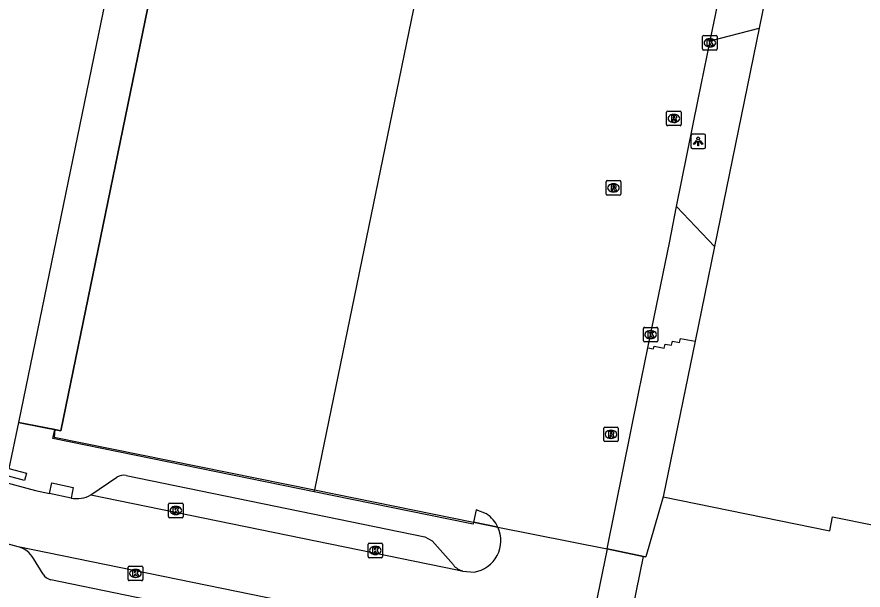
# Model space of a CAD drawing. Extents: x 157692 to 159670, y 381454 to 383289.
# Drawn here: x 158244.4 to 158302.7, y 382767.5 to 382807 of the extents above; entities that cross this region are included whole.
import ezdxf

# ---------------------------------------------------------------- set-up
doc = ezdxf.new("R2010")
doc.units = 0
for name, color, linetype in [('IMGEO_Hek', 7, 'Continuous'), ('IMGEO_Kolk', 7, 'Continuous'), ('IMGEO_Lichtpunt', 7, 'Continuous'), ('IMGEO_Muur', 7, 'Continuous'), ('IMGEO_Pand', 7, 'Continuous'), ('IMGEO_Pand_overbouw', 7, 'Continuous'), ('IMGEO_Parkeervlak_open', 7, 'Continuous'), ('IMGEO_Rijbaan_lokaal_gesloten', 7, 'Continuous'), ('IMGEO_Rijbaan_lokaal_open', 7, 'Continuous'), ('IMGEO_Rioolput', 7, 'Continuous'), ('IMGEO_Voetpad_open', 7, 'Continuous')]:
    doc.layers.add(name, color=color, linetype=linetype)

msp = doc.modelspace()

# ---------------------------------------------------------------- linework, layer by layer
at = {"layer": 'IMGEO_Hek'}
for points in [[(158288.95, 382773.885), (158287.758, 382769.742)], [(158275.882, 382772.13), (158277.56, 382771.798)], [(158277.56, 382771.798), (158285.091, 382770.306)], [(158285.091, 382770.306), (158287.597, 382769.777)], [(158287.597, 382769.777), (158287.758, 382769.742)]]:
    msp.add_lwpolyline(points, dxfattribs=at)
at = {"layer": 'IMGEO_Kolk'}
for p, q in [((158291.661, 382804.747), (158291.661, 382805.599)), ((158291.736, 382805.673), (158292.588, 382805.673)), ((158292.149, 382805.453), (158292.174, 382805.453)), ((158292.662, 382805.599), (158292.662, 382804.747)), ((158292.588, 382804.673), (158291.736, 382804.673)), ((158292.172, 382804.893), (158292.147, 382804.893)), ((158287.579, 382784.641), (158287.579, 382785.493)), ((158287.654, 382785.567), (158288.506, 382785.567)), ((158288.58, 382785.493), (158288.58, 382784.641)), ((158288.067, 382785.347), (158288.092, 382785.347)), ((158288.506, 382784.567), (158287.654, 382784.567)), ((158288.09, 382784.787), (158288.065, 382784.787)), ((158254.886, 382772.522), (158254.886, 382773.374)), ((158254.961, 382773.448), (158255.813, 382773.448)), ((158255.374, 382773.228), (158255.399, 382773.228)), ((158255.887, 382773.374), (158255.887, 382772.522)), ((158255.397, 382772.668), (158255.372, 382772.668)), ((158255.813, 382772.448), (158254.961, 382772.448)), ((158268.622, 382769.767), (158268.622, 382770.619)), ((158268.697, 382770.693), (158269.549, 382770.693)), ((158269.11, 382770.473), (158269.135, 382770.473)), ((158269.623, 382770.619), (158269.623, 382769.767)), ((158269.549, 382769.693), (158268.697, 382769.693)), ((158269.133, 382769.913), (158269.108, 382769.913)), ((158252.176, 382769.111), (158253.028, 382769.111)), ((158252.101, 382768.185), (158252.101, 382769.037)), ((158252.589, 382768.891), (158252.614, 382768.891)), ((158253.102, 382769.037), (158253.102, 382768.185)), ((158253.028, 382768.111), (158252.176, 382768.111)), ((158252.612, 382768.331), (158252.587, 382768.331))]:
    msp.add_line(p, q, dxfattribs=at)
for points in [[(158291.661, 382804.747), (158291.661, 382805.599)], [(158291.736, 382805.673), (158292.588, 382805.673)], [(158291.982, 382805.373), (158292.105, 382805.373), (158292.105, 382805.222), (158292.235, 382805.373), (158292.399, 382805.373), (158292.253, 382805.222), (158292.406, 382804.973), (158292.254, 382804.973), (158292.169, 382805.137), (158292.105, 382805.07), (158292.105, 382804.973), (158291.982, 382804.973), (158291.982, 382805.373)], [(158292.662, 382805.599), (158292.662, 382804.747)], [(158292.588, 382804.673), (158291.736, 382804.673)], [(158287.579, 382784.641), (158287.579, 382785.493)], [(158287.654, 382785.567), (158288.506, 382785.567)], [(158288.58, 382785.493), (158288.58, 382784.641)], [(158287.9, 382785.267), (158288.023, 382785.267), (158288.023, 382785.116), (158288.153, 382785.267), (158288.317, 382785.267), (158288.171, 382785.116), (158288.324, 382784.867), (158288.172, 382784.867), (158288.087, 382785.031), (158288.023, 382784.964), (158288.023, 382784.867), (158287.9, 382784.867), (158287.9, 382785.267)], [(158288.506, 382784.567), (158287.654, 382784.567)], [(158254.886, 382772.522), (158254.886, 382773.374)], [(158254.961, 382773.448), (158255.813, 382773.448)], [(158255.207, 382773.148), (158255.33, 382773.148), (158255.33, 382772.997), (158255.46, 382773.148), (158255.624, 382773.148), (158255.478, 382772.997), (158255.631, 382772.748), (158255.479, 382772.748), (158255.394, 382772.912), (158255.33, 382772.845), (158255.33, 382772.748), (158255.207, 382772.748), (158255.207, 382773.148)], [(158255.887, 382773.374), (158255.887, 382772.522)], [(158255.813, 382772.448), (158254.961, 382772.448)], [(158268.622, 382769.767), (158268.622, 382770.619)], [(158268.697, 382770.693), (158269.549, 382770.693)], [(158268.943, 382770.393), (158269.066, 382770.393), (158269.066, 382770.242), (158269.196, 382770.393), (158269.36, 382770.393), (158269.214, 382770.242), (158269.367, 382769.993), (158269.215, 382769.993), (158269.13, 382770.157), (158269.066, 382770.09), (158269.066, 382769.993), (158268.943, 382769.993), (158268.943, 382770.393)], [(158269.623, 382770.619), (158269.623, 382769.767)], [(158269.549, 382769.693), (158268.697, 382769.693)], [(158252.176, 382769.111), (158253.028, 382769.111)], [(158252.101, 382768.185), (158252.101, 382769.037)], [(158252.422, 382768.811), (158252.545, 382768.811), (158252.545, 382768.66), (158252.675, 382768.811), (158252.839, 382768.811), (158252.693, 382768.66), (158252.846, 382768.411), (158252.694, 382768.411), (158252.609, 382768.575), (158252.545, 382768.508), (158252.545, 382768.411), (158252.422, 382768.411), (158252.422, 382768.811)], [(158253.102, 382769.037), (158253.102, 382768.185)], [(158253.028, 382768.111), (158252.176, 382768.111)]]:
    msp.add_lwpolyline(points, dxfattribs=at)
for centre, start, end in [((158291.738, 382805.597), 91.55205, 178.44795), ((158291.738, 382805.597), 91.55205, 178.44795), ((158292.586, 382805.597), 1.55205, 88.44795), ((158292.586, 382805.597), 1.55205, 88.44795), ((158291.738, 382804.749), 181.55205, 268.44795), ((158291.738, 382804.749), 181.55205, 268.44795), ((158292.586, 382804.749), 271.55205, 358.44795), ((158292.586, 382804.749), 271.55205, 358.44795), ((158287.656, 382785.491), 91.55205, 178.44795), ((158287.656, 382785.491), 91.55205, 178.44795), ((158288.504, 382785.491), 1.55205, 88.44795), ((158288.504, 382785.491), 1.55205, 88.44795), ((158287.656, 382784.643), 181.55205, 268.44795), ((158287.656, 382784.643), 181.55205, 268.44795), ((158288.504, 382784.643), 271.55205, 358.44795), ((158288.504, 382784.643), 271.55205, 358.44795), ((158254.963, 382773.372), 91.55205, 178.44795), ((158254.963, 382773.372), 91.55205, 178.44795), ((158255.811, 382773.372), 1.55205, 88.44795), ((158255.811, 382773.372), 1.55205, 88.44795), ((158254.963, 382772.524), 181.55205, 268.44795), ((158254.963, 382772.524), 181.55205, 268.44795), ((158255.811, 382772.524), 271.55205, 358.44795), ((158255.811, 382772.524), 271.55205, 358.44795), ((158268.699, 382770.617), 91.55205, 178.44795), ((158268.699, 382770.617), 91.55205, 178.44795), ((158269.547, 382770.617), 1.55205, 88.44795), ((158269.547, 382770.617), 1.55205, 88.44795), ((158268.699, 382769.769), 181.55205, 268.44795), ((158268.699, 382769.769), 181.55205, 268.44795), ((158269.547, 382769.769), 271.55205, 358.44795), ((158269.547, 382769.769), 271.55205, 358.44795), ((158252.178, 382769.035), 91.55205, 178.44795), ((158252.178, 382769.035), 91.55205, 178.44795), ((158253.026, 382769.035), 1.55205, 88.44795), ((158253.026, 382769.035), 1.55205, 88.44795), ((158252.178, 382768.187), 181.55205, 268.44795), ((158252.178, 382768.187), 181.55205, 268.44795), ((158253.026, 382768.187), 271.55205, 358.44795), ((158253.026, 382768.187), 271.55205, 358.44795)]:
    msp.add_arc(centre, 0.0765, start, end, dxfattribs=at)
for centre, major_axis, ratio, start_param, end_param in [((158292.148, 382805.173), (-0.387, 0.002), 0.722429, 4.712389, 7.853982), ((158292.173, 382805.173), (-0.39, 0.002), 0.717154, 1.570796, 4.712389), ((158288.066, 382785.067), (-0.387, 0.002), 0.722429, 4.712389, 7.853982), ((158288.091, 382785.067), (-0.39, 0.002), 0.717154, 1.570796, 4.712389), ((158255.373, 382772.948), (-0.387, 0.002), 0.722429, 4.712389, 7.853982), ((158255.398, 382772.948), (-0.39, 0.002), 0.717154, 1.570796, 4.712389), ((158269.109, 382770.193), (-0.387, 0.002), 0.722429, 4.712389, 7.853982), ((158269.134, 382770.193), (-0.39, 0.002), 0.717154, 1.570796, 4.712389), ((158252.588, 382768.611), (-0.387, 0.002), 0.722429, 4.712389, 7.853982), ((158252.613, 382768.611), (-0.39, 0.002), 0.717154, 1.570796, 4.712389)]:
    msp.add_ellipse(centre, major_axis=major_axis, ratio=ratio, start_param=start_param, end_param=end_param, dxfattribs=at)
at = {"layer": 'IMGEO_Lichtpunt'}
for p, q in [((158290.856, 382798.786), (158290.856, 382797.979)), ((158290.856, 382798.786), (158290.856, 382797.979)), ((158291.758, 382798.881), (158290.95, 382798.881)), ((158291.758, 382798.881), (158290.95, 382798.881)), ((158291.852, 382797.979), (158291.852, 382798.786)), ((158291.852, 382797.979), (158291.852, 382798.786)), ((158290.95, 382797.885), (158291.758, 382797.885)), ((158290.95, 382797.885), (158291.758, 382797.885))]:
    msp.add_line(p, q, dxfattribs=at)
for points in [[(158291.23, 382798.45), (158291.269, 382798.422), (158291.081, 382798.16), (158291.043, 382798.187), (158291.23, 382798.45)], [(158291.332, 382798.402), (158291.379, 382798.402), (158291.379, 382798.08), (158291.332, 382798.08), (158291.332, 382798.402)], [(158291.442, 382798.422), (158291.48, 382798.449), (158291.667, 382798.187), (158291.628, 382798.159), (158291.442, 382798.422)]]:
    msp.add_lwpolyline(points, dxfattribs=at)
msp.add_circle((158291.355, 382798.584), 0.0994, dxfattribs=at)
for centre, start, end in [((158290.95, 382798.786), 90, 180), ((158290.95, 382798.786), 90, 180), ((158291.758, 382798.786), 0, 90), ((158291.758, 382798.786), 0, 90), ((158290.95, 382797.979), 180, 270), ((158290.95, 382797.979), 180, 270), ((158291.758, 382797.979), 270, 0), ((158291.758, 382797.979), 270, 360)]:
    msp.add_arc(centre, 0.0946, start, end, dxfattribs=at)
at = {"layer": 'IMGEO_Muur'}
for points in [[(158264.901, 382774.236), (158246.917, 382777.916), (158247.04, 382778.518)], [(158247.04, 382778.518), (158247.008, 382778.004), (158264.926, 382774.359)], [(158264.901, 382774.236), (158264.926, 382774.359)], [(158264.926, 382774.359), (158275.882, 382772.13)], [(158275.882, 382772.13), (158275.849, 382772.006), (158275.508, 382772.065), (158264.901, 382774.236)]]:
    msp.add_lwpolyline(points, dxfattribs=at)
at = {"layer": 'IMGEO_Pand'}
for points in [[(158253.45, 382822.321), (158244.537, 382779.018)], [(158244.537, 382779.018), (158243.882, 382775.836), (158245.101, 382775.518), (158244.971, 382775.019), (158229.866, 382779.104), (158230.532, 382782.482), (158203.138, 382788.103), (158197.657, 382789.345), (158192.235, 382790.763), (158186.853, 382792.354), (158181.395, 382794.161), (158180.601, 382794.438), (158180.702, 382794.926), (158181.486, 382794.763), (158181.89, 382796.739), (158185.9, 382816.356), (158185.179, 382816.504)], [(158296.795, 382812.295), (158295.545, 382806.175)], [(158295.545, 382806.175), (158292.473, 382791.134)], [(158292.473, 382791.134), (158291.143, 382784.62)], [(158291.143, 382784.62), (158288.95, 382773.885)], [(158288.95, 382773.885), (158300.414, 382771.544), (158300.613, 382772.514), (158303.562, 382771.912), (158303.363, 382770.942), (158340.943, 382763.265), (158345.531, 382762.328)]]:
    msp.add_lwpolyline(points, dxfattribs=at)
at = {"layer": 'IMGEO_Pand_overbouw'}
msp.add_lwpolyline([(158244.537, 382779.018), (158247.455, 382778.435), (158256.347, 382821.712), (158253.45, 382822.321)], close=True, dxfattribs=at)
at = {"layer": 'IMGEO_Parkeervlak_open'}
for points in [[(158249.539, 382774.019), (158251.324, 382775.247)], [(158251.962, 382775.356), (158272.541, 382771.134), (158273.043, 382770.851), (158274.497, 382769.196)]]:
    msp.add_lwpolyline(points, dxfattribs=at)
for centre, radius, start, end in [((158251.801, 382774.377), 0.992, 80.66218, 118.72817), ((158275.384, 382769.857), 1.106, 216.69558, 257.72744)]:
    msp.add_arc(centre, radius, start, end, dxfattribs=at)
at = {"layer": 'IMGEO_Rijbaan_lokaal_gesloten'}
msp.add_arc((158355.405, 383202.561), 452.248, 253.30257, 258.00905, dxfattribs=at)
at = {"layer": 'IMGEO_Rijbaan_lokaal_open'}
for points in [[(158273.992, 382818.478), (158264.926, 382774.359)], [(158292.189, 382805.313), (158294.015, 382814.207)], [(158292.189, 382805.313), (158295.545, 382806.175)], [(158289.872, 382793.886), (158291.357, 382801.257), (158292.189, 382805.313)], [(158287.894, 382784.161), (158289.369, 382791.389), (158289.872, 382793.886)], [(158292.473, 382791.134), (158289.872, 382793.886)], [(158179.985, 382792.666), (158197.22, 382787.5), (158229.096, 382778.81), (158245.717, 382774.327), (158246.692, 382774.123)], [(158244.525, 382770.452), (158196.142, 382783.579), (158176.093, 382789.592)], [(158287.894, 382784.161), (158288.281, 382784.084), (158288.328, 382784.279), (158289.021, 382784.131), (158289.082, 382784.405), (158289.514, 382784.332), (158289.597, 382784.62), (158290.067, 382784.521), (158290.126, 382784.796), (158291.143, 382784.62)], [(158285.091, 382770.306), (158287.273, 382781.12), (158287.894, 382784.161)], [(158248.164, 382773.806), (158246.692, 382774.123)], [(158249.539, 382774.019), (158274.757, 382768.856), (158275.149, 382768.776)], [(158276.777, 382772.707), (158276.059, 382772.999), (158275.882, 382772.13)], [(158277.56, 382771.798), (158285.091, 382770.306)], [(158271.562, 382764.916), (158244.525, 382770.452)], [(158285.091, 382770.306), (158283.095, 382760.586)], [(158275.149, 382768.776), (158275.924, 382768.704)]]:
    msp.add_lwpolyline(points, dxfattribs=at)
for centre, radius, start, end in [((158248.565, 382775.763), 1.998, 258.42905, 299.18224), ((158275.599, 382770.9), 2.157, 24.59412, 56.88819), ((158275.578, 382770.867), 2.19, 279.09555, 25.16778)]:
    msp.add_arc(centre, radius, start, end, dxfattribs=at)
at = {"layer": 'IMGEO_Rioolput'}
for p, q in [((158289.182, 382799.538), (158289.182, 382800.39)), ((158289.257, 382800.464), (158290.109, 382800.464)), ((158289.67, 382800.244), (158289.695, 382800.244)), ((158290.183, 382800.39), (158290.183, 382799.538)), ((158290.109, 382799.464), (158289.257, 382799.464)), ((158289.693, 382799.684), (158289.668, 382799.684)), ((158285.017, 382794.752), (158285.017, 382795.604)), ((158285.092, 382795.678), (158285.944, 382795.678)), ((158285.505, 382795.458), (158285.53, 382795.458)), ((158286.018, 382795.604), (158286.018, 382794.752)), ((158285.528, 382794.898), (158285.503, 382794.898)), ((158285.944, 382794.678), (158285.092, 382794.678)), ((158284.849, 382777.768), (158284.849, 382778.62)), ((158284.924, 382778.694), (158285.776, 382778.694)), ((158285.337, 382778.474), (158285.362, 382778.474)), ((158285.85, 382778.62), (158285.85, 382777.768)), ((158285.36, 382777.914), (158285.335, 382777.914)), ((158285.776, 382777.694), (158284.924, 382777.694))]:
    msp.add_line(p, q, dxfattribs=at)
for points in [[(158289.182, 382799.538), (158289.182, 382800.39)], [(158289.257, 382800.464), (158290.109, 382800.464)], [(158289.771, 382800.162), (158289.519, 382800.164), (158289.519, 382799.764)], [(158289.697, 382800.083), (158289.643, 382800.083), (158289.643, 382800.002)], [(158289.643, 382800.002), (158289.695, 382800.002)], [(158290.183, 382800.39), (158290.183, 382799.538)], [(158290.109, 382799.464), (158289.257, 382799.464)], [(158289.519, 382799.764), (158289.643, 382799.764), (158289.643, 382799.926), (158289.654, 382799.926)], [(158289.701, 382799.897), (158289.772, 382799.764), (158289.912, 382799.764), (158289.847, 382799.89)], [(158285.017, 382794.752), (158285.017, 382795.604)], [(158285.092, 382795.678), (158285.944, 382795.678)], [(158285.606, 382795.376), (158285.354, 382795.378), (158285.354, 382794.978)], [(158285.532, 382795.297), (158285.478, 382795.297), (158285.478, 382795.216)], [(158286.018, 382795.604), (158286.018, 382794.752)], [(158285.354, 382794.978), (158285.478, 382794.978), (158285.478, 382795.14), (158285.489, 382795.14)], [(158285.478, 382795.216), (158285.53, 382795.216)], [(158285.536, 382795.111), (158285.607, 382794.978), (158285.747, 382794.978), (158285.682, 382795.104)], [(158285.944, 382794.678), (158285.092, 382794.678)], [(158284.849, 382777.768), (158284.849, 382778.62)], [(158284.924, 382778.694), (158285.776, 382778.694)], [(158285.438, 382778.392), (158285.186, 382778.394), (158285.186, 382777.994)], [(158285.85, 382778.62), (158285.85, 382777.768)], [(158285.186, 382777.994), (158285.31, 382777.994), (158285.31, 382778.156), (158285.321, 382778.156)], [(158285.364, 382778.313), (158285.31, 382778.313), (158285.31, 382778.232)], [(158285.31, 382778.232), (158285.362, 382778.232)], [(158285.368, 382778.127), (158285.439, 382777.994), (158285.579, 382777.994), (158285.514, 382778.12)], [(158285.776, 382777.694), (158284.924, 382777.694)]]:
    msp.add_lwpolyline(points, dxfattribs=at)
for centre, radius, start, end in [((158289.259, 382800.388), 0.0765, 91.55205, 178.44795), ((158289.259, 382800.388), 0.0765, 91.55205, 178.44795), ((158289.679, 382800.191), 0.19, 274.7715, 282.96867), ((158289.703, 382799.987), 0.0964, 77.00612, 93.18647), ((158289.717, 382800.044), 0.0378, 276.66336, 79.67722), ((158289.77, 382800.052), 0.109, 350.36119, 89.41601), ((158289.768, 382800.052), 0.112, 277.58423, 350.98172), ((158290.107, 382800.388), 0.0765, 1.55205, 88.44795), ((158290.107, 382800.388), 0.0765, 1.55205, 88.44795), ((158289.259, 382799.54), 0.0765, 181.55205, 268.44795), ((158289.259, 382799.54), 0.0765, 181.55205, 268.44795), ((158289.653, 382799.873), 0.0533, 26.02933, 88.69889), ((158289.752, 382799.837), 0.108, 29.51342, 73.79051), ((158290.107, 382799.54), 0.0765, 271.55205, 358.44795), ((158290.107, 382799.54), 0.0765, 271.55205, 358.44795), ((158285.094, 382795.602), 0.0765, 91.55205, 178.44795), ((158285.094, 382795.602), 0.0765, 91.55205, 178.44795), ((158285.538, 382795.201), 0.0964, 77.00612, 93.18647), ((158285.552, 382795.258), 0.0378, 276.66336, 79.67722), ((158285.605, 382795.266), 0.109, 350.36119, 89.41601), ((158285.942, 382795.602), 0.0765, 1.55205, 88.44795), ((158285.942, 382795.602), 0.0765, 1.55205, 88.44795), ((158285.094, 382794.754), 0.0765, 181.55205, 268.44795), ((158285.094, 382794.754), 0.0765, 181.55205, 268.44795), ((158285.488, 382795.087), 0.0533, 26.02933, 88.69889), ((158285.514, 382795.405), 0.19, 274.7715, 282.96867), ((158285.603, 382795.266), 0.112, 277.58423, 350.98172), ((158285.587, 382795.051), 0.108, 29.51342, 73.79051), ((158285.942, 382794.754), 0.0765, 271.55205, 358.44795), ((158285.942, 382794.754), 0.0765, 271.55205, 358.44795), ((158284.926, 382778.618), 0.0765, 91.55205, 178.44795), ((158284.926, 382778.618), 0.0765, 91.55205, 178.44795), ((158285.437, 382778.282), 0.109, 350.36119, 89.41601), ((158285.774, 382778.618), 0.0765, 1.55205, 88.44795), ((158285.774, 382778.618), 0.0765, 1.55205, 88.44795), ((158285.32, 382778.103), 0.0533, 26.02933, 88.69889), ((158285.346, 382778.421), 0.19, 274.7715, 282.96867), ((158285.37, 382778.217), 0.0964, 77.00612, 93.18647), ((158285.384, 382778.274), 0.0378, 276.66336, 79.67722), ((158285.435, 382778.282), 0.112, 277.58423, 350.98172), ((158285.419, 382778.067), 0.108, 29.51342, 73.79051), ((158284.926, 382777.77), 0.0765, 181.55205, 268.44795), ((158284.926, 382777.77), 0.0765, 181.55205, 268.44795), ((158285.774, 382777.77), 0.0765, 271.55205, 358.44795), ((158285.774, 382777.77), 0.0765, 271.55205, 358.44795)]:
    msp.add_arc(centre, radius, start, end, dxfattribs=at)
for centre, major_axis, ratio, start_param, end_param in [((158289.669, 382799.964), (-0.387, 0.002), 0.722429, 4.712389, 7.853982), ((158289.694, 382799.964), (-0.39, 0.002), 0.717154, 1.570796, 4.712389), ((158285.504, 382795.178), (-0.387, 0.002), 0.722429, 4.712389, 7.853982), ((158285.529, 382795.178), (-0.39, 0.002), 0.717154, 1.570796, 4.712389), ((158285.336, 382778.194), (-0.387, 0.002), 0.722429, 4.712389, 7.853982), ((158285.361, 382778.194), (-0.39, 0.002), 0.717154, 1.570796, 4.712389)]:
    msp.add_ellipse(centre, major_axis=major_axis, ratio=ratio, start_param=start_param, end_param=end_param, dxfattribs=at)
at = {"layer": 'IMGEO_Voetpad_open'}
for points in [[(158253.45, 382822.321), (158256.347, 382821.712), (158247.455, 382778.435), (158247.04, 382778.518)], [(158247.04, 382778.518), (158244.537, 382779.018)], [(158246.692, 382774.123), (158246.837, 382774.849), (158248.312, 382774.541), (158248.164, 382773.806)], [(158288.95, 382773.885), (158287.758, 382769.742), (158287.597, 382769.777)], [(158277.56, 382771.798), (158275.882, 382772.13)], [(158287.597, 382769.777), (158285.091, 382770.306)], [(158286.114, 382762.567), (158287.597, 382769.777)], [(158246.239, 382768.552), (158245.585, 382769.639)], [(158268.818, 382763.627), (158246.763, 382768.162)]]:
    msp.add_lwpolyline(points, dxfattribs=at)
for centre, radius, start, end in [((158244.063, 382768.753), 1.761, 30.21965, 74.8053), ((158247.079, 382769.134), 1.022, 214.70057, 251.98067)]:
    msp.add_arc(centre, radius, start, end, dxfattribs=at)

doc.saveas('drawing.dxf')
